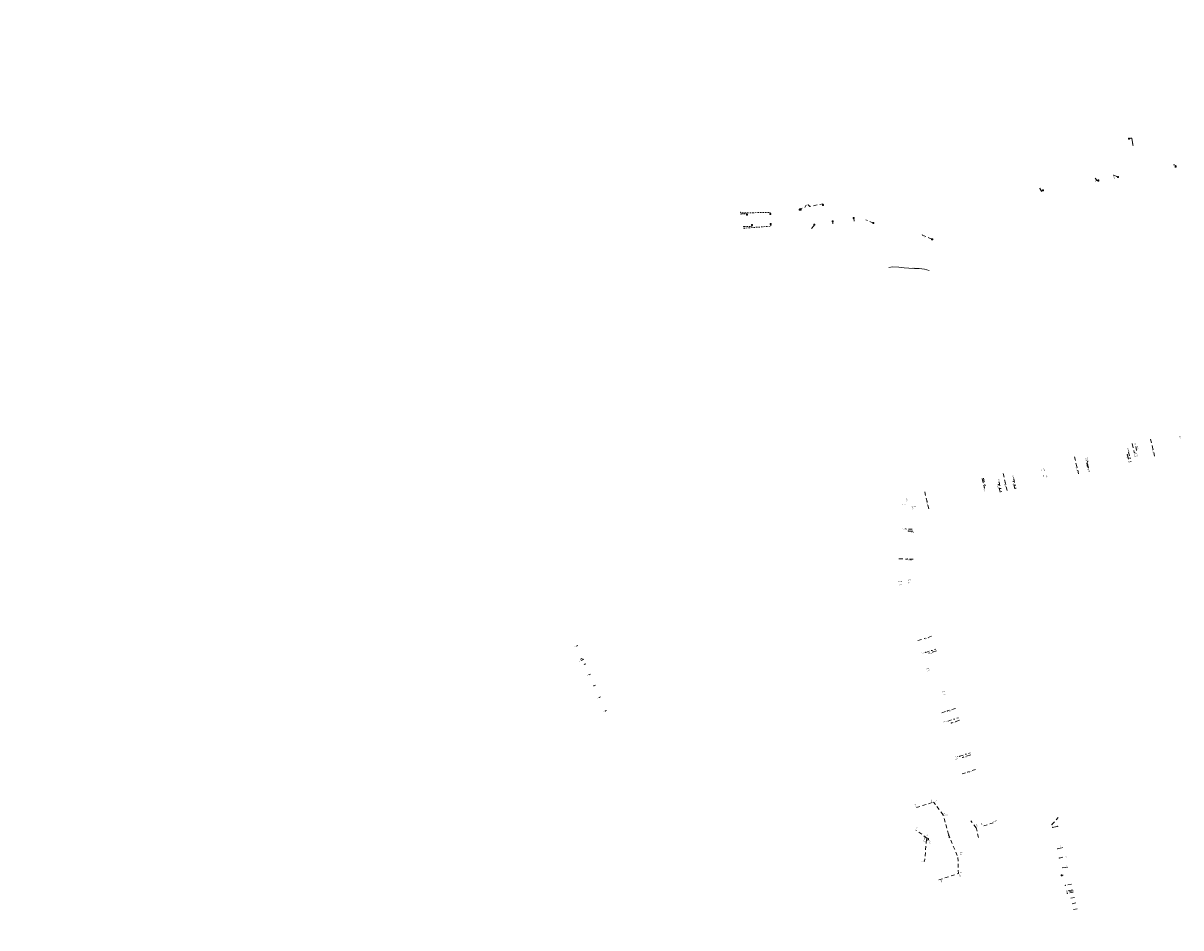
# Model space of a CAD drawing. Header units: inches. Extents: x 0 to 191500, y 0 to 342750.
# Tile 492 of 547: x 187567 to 188348, y 336113 to 336724. Entities that reach past the tile are written whole.
import ezdxf
from ezdxf.enums import TextEntityAlignment as Align

# ---------------------------------------------------------------- set-up
doc = ezdxf.new("R2010")
doc.units = ezdxf.units.IN
doc.header["$MEASUREMENT"] = 0
for name, pattern in [('RI-GWA_HUISAANSLUITING', [23, 4, -1.8, 2.6, -1.8, 4.6, -1.8, 4.6, -1.8]), ('RI-HWA_HUISAANSLUITING', [4.8, 3, -1.8]), ('RI-HWA_KOLKAANSLUITING', [4.3, 2.5, -1.8]), ('RI-VWA_HUISAANSLUITING', [6.1, 2.5, -1.8, 0, -1.8])]:
    doc.linetypes.add(name, pattern=pattern)
doc.layers.get('0').update_dxf_attribs({"lineweight": 20})
for name, color, linetype, lineweight in [('Duiker_New', 141, 'Continuous', 20), ('ECW', 150, 'Continuous', 20), ('N-WE-RI-GWA-MAATVOERING-T25', 30, 'RI-GWA_HUISAANSLUITING', 20), ('N-WE-RI-GWA_HUISAANSLUITING', 30, 'RI-GWA_HUISAANSLUITING', 20), ('N-WE-RI-HWA-MAATVOERING-T25', 151, 'Continuous', 20), ('N-WE-RI-HWA_HUISAANSLUITING', 150, 'RI-HWA_HUISAANSLUITING', 20), ('N-WE-RI-HWA_HUISAANSLUITING_PVC_125-G', 150, 'RI-HWA_HUISAANSLUITING', 20), ('N-WE-RI-HWA_KOLK-S', 150, 'Continuous', 20), ('N-WE-RI-HWA_KOLKAANSLUITING', 150, 'RI-HWA_KOLKAANSLUITING', 20), ('N-WE-RI-HWA_KOLKAANSLUITING_PP_110-G', 150, 'RI-HWA_KOLKAANSLUITING', 20), ('N-WE-RI-HWA_KOLKAANSLUITING_PVC-G', 150, 'RI-HWA_KOLKAANSLUITING', 20), ('N-WE-RI-HWA_KOLKAANSLUITING_PVC_125-G', 150, 'RI-HWA_KOLKAANSLUITING', 20), ('N-WE-RI-HWA_RIOOLPUT_ONTSTOPPINGSPUT-G', 150, 'Continuous', 20), ('N-WE-RI-INLAAT', 7, 'Continuous', 20), ('N-WE-RI-VWA-MAATVOERING-T25', 30, 'Continuous', 20), ('N-WE-RI-VWA_HUISAANSLUITING', 20, 'RI-VWA_HUISAANSLUITING', 20), ('N-WE-RI-VWA_HUISAANSLUITING_PVC_125-G', 20, 'RI-VWA_HUISAANSLUITING', 20), ('N-WE-RI-VWA_HUISAANSLUITING_PVC_160-G', 20, 'RI-VWA_HUISAANSLUITING', 20), ('N-WE-RI-VWA_RIOOLPUT_ONTSTOPPINGSPUT-G', 30, 'Continuous', 20), ('Tekst algemeen', 7, 'Continuous', 20)]:
    doc.layers.add(name, color=color, linetype=linetype, lineweight=lineweight)
doc.styles.add('1', font='TXT')
doc.styles.add('ISO', font='isocpeur.ttf', dxfattribs={"height": 2.5})
doc.styles.add('NLCS_200_18', font='txt', dxfattribs={"height": 0.36})
picture_1 = doc.add_image_def('image1.ecw', size_in_pixel=(220000, 285000))

# ---------------------------------------------------------------- blocks, each defined once
blk = doc.blocks.new('A$C2C270354')
h = blk.add_hatch(color=256)
h.dxf.hatch_style = 1
edge = h.paths.add_edge_path()
edge.add_arc((0, 0), 0.1, 0, 360)
blk.add_circle((0, 0), 0.1)

msp = doc.modelspace()

# ---------------------------------------------------------------- linework, layer by layer
msp.add_circle((188177.376, 336173.184), 0.6)
at = {"layer": 'Duiker_New'}
msp.add_polyline3d([(188151.203, 336558.994, 38.25), (188153.668, 336559.479, 38.439), (188157.895, 336559.11, 38.526), (188161.375, 336558.745, 38.687), (188164.702, 336558.437, 38.792), (188168.364, 336558.222, 38.857), (188171.671, 336558.147, 38.879), (188175.119, 336557.866, 38.775), (188178.375, 336556.929, 38.598)], dxfattribs=at)
at = {"layer": 'N-WE-RI-GWA_HUISAANSLUITING'}
for p, q in [((187940.28031, 336303.48222), (187941.19461, 336303.88726)), ((187943.98639, 336295.11637), (187943.04971, 336294.64712)), ((187943.46209, 336293.84236), (187944.35896, 336294.26822)), ((187944.35896, 336294.26822), (187945.26523, 336294.69854)), ((187945.72805, 336291.18488), (187946.64235, 336291.58992)), ((187948.84683, 336284.14477), (187949.76113, 336284.5498)), ((187952.14788, 336276.69322), (187953.06218, 336277.09825)), ((187955.63119, 336268.83023), (187956.54549, 336269.23527)), ((187959.70181, 336259.64151), (187960.61611, 336260.04655))]:
    msp.add_line(p, q, dxfattribs=at)
at = {"layer": 'N-WE-RI-HWA_HUISAANSLUITING'}
for p, q in [((188315.31004, 336440.20895), (188316.74014, 336434.07347)), ((188312.11184, 336432.63548), (188313.28092, 336427.61985)), ((188317.16045, 336433.81207), (188316.74014, 336434.07347)), ((188285.21672, 336426.36638), (188286.3858, 336421.35075)), ((188214.12244, 336416.62333), (188215.63199, 336410.14703)), ((188226.17447, 336407.31321), (188225.00539, 336412.32885)), ((188236.20324, 336409.65216), (188235.03415, 336414.6678)), ((188167.28728, 336380.99835), (188164.22935, 336381.1198)), ((188183.18636, 336300.30267), (188178.18922, 336298.73098)), ((188198.70202, 336253.40781), (188193.27355, 336251.63848)), ((188206.39789, 336230.14765), (188200.85484, 336228.34096))]:
    msp.add_line(p, q, dxfattribs=at)
at = {"layer": 'N-WE-RI-HWA_HUISAANSLUITING_PVC_125-G'}
for p, q in [((188261.6191, 336181.17913), (188264.5621, 336181.84414)), ((188264.80811, 336166.67513), (188267.83001, 336167.35781)), ((188274.99712, 336138.98114), (188271.23112, 336138.13213))]:
    msp.add_line(p, q, dxfattribs=at)
at = {"layer": 'N-WE-RI-HWA_KOLK-S'}
for p, q in [((188312.93538, 336646.29301, 38.44043), (188312.93389, 336645.59656, 38.44043)), ((188312.93389, 336645.59656, 38.44043), (188313.63184, 336646.29151, 38.44043)), ((188312.93389, 336645.59656, 38.44043), (188313.63034, 336645.59506, 38.44043)), ((188312.93538, 336646.29301, 38.44043), (188313.63034, 336645.59506, 38.44043)), ((188313.63184, 336646.29151, 38.44043), (188312.93538, 336646.29301, 38.44043)), ((188313.63034, 336645.59506, 38.44043), (188313.63184, 336646.29151, 38.44043)), ((188344.26701, 336627.22661), (188344.26551, 336626.53015)), ((188344.26551, 336626.53015), (188344.96346, 336627.22511)), ((188344.26551, 336626.53015), (188344.96196, 336626.52866)), ((188344.26701, 336627.22661), (188344.96196, 336626.52866)), ((188344.96346, 336627.22511), (188344.26701, 336627.22661)), ((188344.96196, 336626.52866), (188344.96346, 336627.22511)), ((188292.10701, 336617.97461), (188292.10551, 336617.27815)), ((188292.10551, 336617.27815), (188292.80346, 336617.97311)), ((188292.10551, 336617.27815), (188292.80196, 336617.27666)), ((188292.10701, 336617.97461), (188292.80196, 336617.27666)), ((188292.80346, 336617.97311), (188292.10701, 336617.97461)), ((188292.80196, 336617.27666), (188292.80346, 336617.97311)), ((188305.36301, 336620.32661), (188305.36151, 336619.63015)), ((188305.36151, 336619.63015), (188306.05946, 336620.32511)), ((188305.36151, 336619.63015), (188306.05796, 336619.62866)), ((188305.36301, 336620.32661), (188306.05796, 336619.62866)), ((188306.05946, 336620.32511), (188305.36301, 336620.32661)), ((188306.05796, 336619.62866), (188306.05946, 336620.32511)), ((188254.74901, 336611.34861), (188254.74751, 336610.65215)), ((188254.74751, 336610.65215), (188255.44546, 336611.34711)), ((188254.74751, 336610.65215), (188255.44396, 336610.65066)), ((188254.74901, 336611.34861), (188255.44396, 336610.65066)), ((188255.44546, 336611.34711), (188254.74901, 336611.34861)), ((188255.44396, 336610.65066), (188255.44546, 336611.34711)), ((188106.24316, 336601.5463), (188106.24167, 336600.84985)), ((188106.24167, 336600.84985), (188106.93962, 336601.54481)), ((188106.24167, 336600.84985), (188106.93812, 336600.84835)), ((188106.24316, 336601.5463), (188106.93812, 336600.84835)), ((188106.93962, 336601.54481), (188106.24316, 336601.5463)), ((188106.93812, 336600.84835), (188106.93962, 336601.54481)), ((188054.95843, 336594.82622), (188054.95694, 336594.12977)), ((188054.95694, 336594.12977), (188055.65488, 336594.82472)), ((188054.95694, 336594.12977), (188055.65339, 336594.12827)), ((188054.95843, 336594.82622), (188055.65339, 336594.12827)), ((188055.65488, 336594.82472), (188054.95843, 336594.82622)), ((188055.65339, 336594.12827), (188055.65488, 336594.82472)), ((188070.77297, 336595.43554), (188070.77147, 336594.73909)), ((188070.77147, 336594.73909), (188071.46942, 336595.43405)), ((188070.77147, 336594.73909), (188071.46793, 336594.7376)), ((188070.77297, 336595.43554), (188071.46793, 336594.7376)), ((188071.46942, 336595.43405), (188070.77297, 336595.43554)), ((188071.46793, 336594.7376), (188071.46942, 336595.43405)), ((188090.57801, 336598.24653), (188090.57651, 336597.55007)), ((188090.57651, 336597.55007), (188091.27446, 336598.24503)), ((188090.57651, 336597.55007), (188091.27297, 336597.54858)), ((188090.57801, 336598.24653), (188091.27297, 336597.54858)), ((188091.27446, 336598.24503), (188090.57801, 336598.24653)), ((188091.21832, 336598.36327), (188091.21683, 336597.66681)), ((188091.21683, 336597.66681), (188091.91478, 336598.36177)), ((188091.21683, 336597.66681), (188091.91328, 336597.66532)), ((188091.21832, 336598.36327), (188091.91328, 336597.66532)), ((188091.91478, 336598.36177), (188091.21832, 336598.36327)), ((188091.27297, 336597.54858), (188091.27446, 336598.24503)), ((188091.91328, 336597.66532), (188091.91478, 336598.36177)), ((188127.10984, 336592.65042), (188127.10835, 336591.95397)), ((188127.10835, 336591.95397), (188127.8063, 336592.64893)), ((188127.10835, 336591.95397), (188127.8048, 336591.95247)), ((188127.10984, 336592.65042), (188127.8048, 336591.95247)), ((188127.8063, 336592.64893), (188127.10984, 336592.65042)), ((188127.8048, 336591.95247), (188127.8063, 336592.64893)), ((188058.33223, 336587.85343), (188058.33073, 336587.15698)), ((188058.33073, 336587.15698), (188059.02868, 336587.85193)), ((188058.33073, 336587.15698), (188059.02718, 336587.15548)), ((188058.33223, 336587.85343), (188059.02718, 336587.15548)), ((188059.02868, 336587.85193), (188058.33223, 336587.85343)), ((188059.02718, 336587.15548), (188059.02868, 336587.85193)), ((188070.94118, 336588.55586), (188070.93968, 336587.8594)), ((188070.93968, 336587.8594), (188071.63763, 336588.55436)), ((188070.93968, 336587.8594), (188071.63613, 336587.85791)), ((188070.94118, 336588.55586), (188071.63613, 336587.85791)), ((188071.63763, 336588.55436), (188070.94118, 336588.55586)), ((188071.63613, 336587.85791), (188071.63763, 336588.55436)), ((188100.40179, 336588.17983), (188100.40029, 336587.48338)), ((188100.40029, 336587.48338), (188101.09824, 336588.17833)), ((188100.40029, 336587.48338), (188101.09674, 336587.48188)), ((188100.40179, 336588.17983), (188101.09674, 336587.48188)), ((188101.09824, 336588.17833), (188100.40179, 336588.17983)), ((188101.09674, 336587.48188), (188101.09824, 336588.17833)), ((188112.82323, 336590.48784), (188112.82173, 336589.79139)), ((188112.82173, 336589.79139), (188113.51968, 336590.48634)), ((188112.82173, 336589.79139), (188113.51818, 336589.78989)), ((188112.82323, 336590.48784), (188113.51818, 336589.78989)), ((188113.51968, 336590.48634), (188112.82323, 336590.48784)), ((188113.51818, 336589.78989), (188113.51968, 336590.48634)), ((188140.29352, 336589.23697), (188140.29203, 336588.54052)), ((188140.29203, 336588.54052), (188140.98997, 336589.23548)), ((188140.29203, 336588.54052), (188140.98848, 336588.53903)), ((188140.29352, 336589.23697), (188140.98848, 336588.53903)), ((188140.98997, 336589.23548), (188140.29352, 336589.23697)), ((188140.98848, 336588.53903), (188140.98997, 336589.23548)), ((188179.99639, 336578.35305, 38.27464), (188179.99489, 336577.65659, 38.27464)), ((188179.99489, 336577.65659, 38.27464), (188180.69284, 336578.35155, 38.27464)), ((188179.99489, 336577.65659, 38.27464), (188180.69134, 336577.6551, 38.27464)), ((188179.99639, 336578.35305, 38.27464), (188180.69134, 336577.6551, 38.27464)), ((188180.69284, 336578.35155, 38.27464), (188179.99639, 336578.35305, 38.27464)), ((188180.69134, 336577.6551, 38.27464), (188180.69284, 336578.35155, 38.27464)), ((188267.40264, 336149.07111), (188267.40114, 336148.37466)), ((188267.40114, 336148.37466), (188268.09909, 336149.06961)), ((188267.40114, 336148.37466), (188268.0976, 336148.37316)), ((188267.40264, 336149.07111), (188268.0976, 336148.37316)), ((188268.09909, 336149.06961), (188267.40264, 336149.07111)), ((188268.0976, 336148.37316), (188268.09909, 336149.06961))]:
    msp.add_line(p, q, dxfattribs=at)
at = {"layer": 'N-WE-RI-HWA_KOLKAANSLUITING'}
for p, q in [((188327.77588, 336443.11458), (188329.28543, 336436.63825)), ((188330.45451, 336431.62263), (188329.28543, 336436.63825)), ((188276.45166, 336431.15153), (188277.96121, 336424.67521)), ((188228.2926, 336419.92623), (188229.80215, 336413.44992)), ((188279.13029, 336419.65957), (188277.96121, 336424.67521)), ((188230.97123, 336408.43427), (188229.80215, 336413.44992)), ((188175.36146, 336407.58861), (188176.871, 336401.11232)), ((188178.04009, 336396.09666), (188176.871, 336401.11232)), ((188157.95008, 336362.38203), (188163.55281, 336362.18188)), ((188167.60417, 336362.03715), (188163.55281, 336362.18188)), ((188179.93493, 336310.12988), (188175.07408, 336308.60106)), ((188170.77619, 336307.2493), (188175.07408, 336308.60106)), ((188186.90452, 336258.50268), (188190.62117, 336259.71407)), ((188196.03202, 336261.47767), (188190.63947, 336259.72004)), ((188200.55291, 336217.25149), (188204.0955, 336218.40614)), ((188209.68041, 336220.22647), (188204.0955, 336218.40614)), ((188169.70263, 336194.58573), (188181.32153, 336198.20154)), ((188187.6638, 336189.68786), (188181.32153, 336198.20154)), ((188191.40551, 336176.50873), (188187.6638, 336189.68786)), ((188210.04737, 336180.9315), (188206.504, 336185.61295)), ((188215.1465, 336182.14127), (188223.39197, 336184.9067)), ((188176.78484, 336173.9571), (188169.3046, 336179.3653)), ((188210.04737, 336180.9315), (188211.734, 336173.82243)), ((188176.43503, 336172.87992), (188175.26438, 336158.21537)), ((188176.81662, 336172.97531), (188176.43503, 336172.87992)), ((188176.90436, 336173.54613), (188176.78484, 336173.9571)), ((188191.40551, 336176.50873), (188197.70448, 336160.88037)), ((188197.70448, 336160.88037), (188198.07977, 336150.00143)), ((188184.92328, 336145.68809), (188198.07977, 336150.00143))]:
    msp.add_line(p, q, dxfattribs=at)
at = {"layer": 'N-WE-RI-HWA_KOLKAANSLUITING_PP_110-G', "ltscale": 0.4, "flags": 128}
for points in [[(188071.102, 336595.234), (188071.0821, 336596.09837), (188051.76384, 336595.74786), (188051.08473, 336596.21391)], [(188055.30515, 336594.62724), (188055.30561, 336595.11722), (188051.30709, 336595.06903)], [(188058.68046, 336587.35446), (188058.68046, 336586.60399), (188053.02776, 336586.54691)], [(188071.30204, 336588.05748), (188071.43792, 336586.79204), (188053.26629, 336585.42321)]]:
    msp.add_lwpolyline(points, dxfattribs=at)
at = {"layer": 'N-WE-RI-HWA_KOLKAANSLUITING_PVC-G'}
for p, q in [((188127.4783, 336592.15292), (188127.71963, 336590.08195)), ((188140.641, 336588.888), (188135.675, 336591.009)), ((188100.56108, 336587.05574), (188098.83728, 336585.30238)), ((188100.48191, 336587.6163), (188100.56108, 336587.05574)), ((188113.19168, 336589.99034), (188113.37579, 336588.41043))]:
    msp.add_line(p, q, dxfattribs=at)
at = {"layer": 'N-WE-RI-HWA_KOLKAANSLUITING_PVC-G', "ltscale": 0.1, "flags": 128}
msp.add_lwpolyline([(188315.88693, 336641.40611), (188315.06398, 336646.24575), (188313.59268, 336645.99845)], dxfattribs=at)
at = {"layer": 'N-WE-RI-HWA_KOLKAANSLUITING_PVC-G', "flags": 128}
for points in [[(188344.79861, 336626.90887), (188345.04398, 336626.95095), (188344.96001, 336627.44054), (188343.6485, 336628.26893)], [(188292.27036, 336617.59439), (188291.59413, 336617.52102), (188290.47256, 336618.98953)], [(188253.02541, 336612.32012), (188254.39353, 336610.2197), (188255.21743, 336610.34778), (188255.16267, 336610.6918)], [(188090.90749, 336598.04679), (188090.81219, 336598.60082), (188094.35055, 336599.34293), (188095.03604, 336600.86608), (188095.57636, 336600.96886)], [(188091.54729, 336598.16236), (188091.44125, 336598.73275)], [(188106.55729, 336601.34357), (188106.44489, 336601.87949), (188097.84436, 336600.07569), (188096.7061, 336601.18376), (188096.16579, 336601.08098)], [(188173.76321, 336580.76002), (188180.16745, 336578.06537)]]:
    msp.add_lwpolyline(points, dxfattribs=at)
at = {"layer": 'N-WE-RI-HWA_KOLKAANSLUITING_PVC-G', "elevation": 38.50045, "flags": 128}
msp.add_lwpolyline([(188302.91488, 336621.16104), (188305.05669, 336620.28975), (188305.12623, 336619.87496), (188305.52636, 336619.94639)], dxfattribs=at)
at = {"layer": 'N-WE-RI-HWA_KOLKAANSLUITING_PVC_125-G'}
for p, q in [((188261.2001, 336183.03213), (188265.46609, 336187.82614)), ((188268.76112, 336148.90813), (188267.75012, 336148.72213))]:
    msp.add_line(p, q, dxfattribs=at)
at = {"layer": 'N-WE-RI-HWA_RIOOLPUT_ONTSTOPPINGSPUT-G'}
for p, q in [((188265.14245, 336181.94288), (188264.94671, 336181.9018)), ((188265.02404, 336182.02021), (188265.06512, 336181.82447)), ((188268.40476, 336167.53462), (188268.20902, 336167.49355)), ((188268.28635, 336167.61195), (188268.32743, 336167.41622))]:
    msp.add_line(p, q, dxfattribs=at)
for centre in [(188265.04458, 336181.92234), (188268.30689, 336167.51408)]:
    msp.add_circle(centre, 0.1, dxfattribs=at)
at = {"layer": 'N-WE-RI-VWA_HUISAANSLUITING'}
for p, q in [((188318.27148, 336435.61091), (188317.10235, 336440.62671)), ((188284.6963, 336427.01489), (188285.25646, 336427.91559)), ((188284.6963, 336427.01489), (188286.03559, 336421.26911)), ((188312.92416, 336434.36423), (188314.43373, 336427.88794)), ((188214.98956, 336416.82545), (188216.15867, 336411.80976)), ((188225.55674, 336414.00037), (188227.0663, 336407.52408)), ((188235.39306, 336416.29313), (188236.90263, 336409.81684)), ((188166.78482, 336382.26021), (188162.73346, 336382.40494)), ((188175.9705, 336299.23014), (188182.79423, 336301.48784)), ((188191.10338, 336252.83533), (188198.123, 336255.15784)), ((188198.95011, 336229.09867), (188205.97586, 336231.42321))]:
    msp.add_line(p, q, dxfattribs=at)
at = {"layer": 'N-WE-RI-VWA_HUISAANSLUITING_PVC_125-G'}
for p, q in [((188266.20811, 336160.48113), (188270.22111, 336161.38814)), ((188268.10111, 336153.97213), (188270.84311, 336154.04414)), ((188274.37612, 336142.94114), (188270.29312, 336142.02113)), ((188275.40912, 336138.35614), (188271.38812, 336137.45013)), ((188276.42113, 336133.86614), (188272.89113, 336133.07113))]:
    msp.add_line(p, q, dxfattribs=at)
at = {"layer": 'N-WE-RI-VWA_HUISAANSLUITING_PVC_160-G'}
for p, q in [((188275.59612, 336137.52714), (188271.57812, 336136.62213)), ((188277.25913, 336130.14714), (188273.73113, 336129.35214)), ((188278.13913, 336126.24014), (188274.64113, 336125.45214))]:
    msp.add_line(p, q, dxfattribs=at)
at = {"layer": 'N-WE-RI-VWA_RIOOLPUT_ONTSTOPPINGSPUT-G'}
for p, q in [((188271.4019, 336154.19758), (188271.22165, 336154.11093)), ((188271.26845, 336154.24438), (188271.3551, 336154.06413))]:
    msp.add_line(p, q, dxfattribs=at)
msp.add_circle((188271.31177, 336154.15426), 0.1, dxfattribs=at)

# ---------------------------------------------------------------- block references
at = {"layer": 'N-WE-RI-INLAAT', "rotation": 0.06357443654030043}
for p in [(188315.89176, 336641.43992), (188343.6604, 336628.29275), (188290.48446, 336619.01335), (188302.92678, 336621.18485, 38.50045), (188253.03732, 336612.34393), (188051.08473, 336596.21391), (188051.30709, 336595.06903), (188053.02776, 336586.54691), (188053.26629, 336585.42321), (188173.77512, 336580.78383, 37.43974), (188318.27148, 336435.61091), (188329.28543, 336436.63825), (188285.25646, 336427.91559), (188312.11184, 336432.63548), (188312.92416, 336434.36423), (188317.16045, 336433.81207), (188277.96121, 336424.67521), (188285.21672, 336426.36638), (188216.15867, 336411.80976), (188224.99292, 336412.34151), (188225.55674, 336414.00037), (188229.80215, 336413.44992), (188235.02169, 336414.68047), (188235.39306, 336416.29313), (188215.63199, 336410.14703), (188176.871, 336401.11232), (188162.73346, 336382.40494), (188164.23625, 336381.11252), (188163.55281, 336362.18188), (187940.28031, 336303.48222), (188175.07408, 336308.60106), (187943.98639, 336295.11637), (187944.35896, 336294.26822), (188175.9705, 336299.23014), (188178.18922, 336298.73098), (187945.72805, 336291.18488), (187948.84683, 336284.14477), (187952.14788, 336276.69322), (187955.63119, 336268.83023), (187959.70181, 336259.64151), (188190.62117, 336259.71407), (188191.10338, 336252.83533), (188193.27355, 336251.63848), (188198.95011, 336229.09867), (188200.85484, 336228.34096), (188204.0955, 336218.40614), (188210.04737, 336180.9315), (188261.2001, 336183.03213), (188261.6191, 336181.17913), (188191.40551, 336176.50873), (188264.80811, 336166.67513), (188266.20811, 336160.48113), (188268.76112, 336148.90813), (188270.29312, 336142.02113), (188271.23112, 336138.13213), (188271.38812, 336137.45013), (188271.57812, 336136.62213)]:
    msp.add_blockref('A$C2C270354', p, dxfattribs=at)

# ---------------------------------------------------------------- texts
at = {"layer": 'N-WE-RI-GWA-MAATVOERING-T25', "char_height": 0.35, "width": 1.9881055, "attachment_point": 1, "rotation": 23.5002309, "style": 'ISO'}
for s, insert in [('{\\fArial|b0|i0|c0|p34;8.15}', (187938.8569, 336303.11289)), ('{\\fArial|b0|i0|c0|p34;17.30}', (187941.733, 336294.2336)), ('{\\fArial|b0|i0|c0|p34;18.20}', (187942.12009, 336293.42079)), ('{\\fArial|b0|i0|c0|p34;21.60}', (187944.30464, 336290.81555)), ('{\\fArial|b0|i0|c0|p34;29.30}', (187947.42342, 336283.77544)), ('{\\fArial|b0|i0|c0|p34;37.45}', (187950.72446, 336276.32389)), ('{\\fArial|b0|i0|c0|p34;46.05}', (187954.20778, 336268.4609)), ('{\\fArial|b0|i0|c0|p34;56.10}', (187958.27839, 336259.27218))]:
    msp.add_mtext(s, dxfattribs=dict(at, insert=insert))
at = {"layer": 'N-WE-RI-HWA-MAATVOERING-T25', "style": '1'}
for s, rotation, width, p in [('20.75', 103.2, 0.836758, (188329.53871, 336434.98409)), ('38.40', 103.2, 0.836758, (188312.25957, 336431.10658)), ('33.55', 103.2, 0.836758, (188317.42631, 336432.17616)), ('33.20', 103.2, 0.836758, (188318.8513, 336432.51144)), ('95.95', 103.2, 0.821726, (188257.99587, 336418.5137)), ('73.45', 103.2, 0.844274, (188278.11337, 336423.08183)), ('66.00', 103.2, 0.821726, (188285.36405, 336424.71629)), ('31.90', 103.2, 0.769116, (188225.1453, 336410.61723)), ('26.95', 103.2, 0.821726, (188229.99903, 336411.93393)), ('21.60', 103.2, 0.769116, (188235.28826, 336412.96225)), ('0.00', 103.2, 0.814211, (188255.81648, 336418.22034)), ('41.50', 103.2, 0.776632, (188215.87487, 336408.665)), ('93.65', 103.2, 0.821726, (188167.42498, 336396.86227)), ('0.00', 178.1, 0.814211, (188168.37838, 336397.93479)), ('81.30', 103.2, 0.769116, (188177.10678, 336399.69639)), ('17.20', 178.1, 0.7616, (188167.24796, 336380.71262)), ('36.15', 178.1, 0.7616, (188165.5182, 336362.00564)), ('0.00', 197.5, 0.814211, (188164.74357, 336346.63298)), ('51.50', 178.1, 0.769116, (188165.1011, 336348.24174)), ('40.10', 197.5, 0.776632, (188176.78013, 336308.9759)), ('50.45', 197.5, 0.844274, (188179.99782, 336298.96579)), ('79.70', 197.5, 0.829242, (188187.98247, 336272.92759)), ('0.00', 198.1, 0.814211, (188188.69751, 336271.25924)), ('11.70', 198.1, 0.701474, (188192.21314, 336259.99786)), ('20.20', 198.1, 0.836758, (188194.95414, 336252.01361)), ('44.70', 198.1, 0.85179, (188202.58127, 336228.77586)), ('55.15', 198.1, 0.769116, (188205.79896, 336218.9445)), ('12.20', 107.4, 0.769116, (188169.42858, 336196.03929)), ('0.00', 107.4, 0.814211, (188180.24035, 336199.46285)), ('10.60', 36.9, 0.7616, (188183.21359, 336198.7421)), ('0.00', 36.9, 0.814211, (188188.88977, 336190.45348)), ('13.70', 13.3, 0.769116, (188189.61055, 336189.10208)), ('8.65', 54.1, 0.804816, (188170.23946, 336180.63327)), ('0.00', 54.1, 0.814211, (188177.44731, 336175.85831)), ('7.45', 103.4, 0.823605, (188210.68509, 336182.65785)), ('0.00', 103.4, 0.814211, (188214.08154, 336183.67078)), ('0.00', 175.5, 0.814211, (188174.92456, 336172.07438)), ('0.45', 104.1, 0.823605, (188175.37505, 336173.69606)), ('0.00', 104.1, 0.814211, (188176.18594, 336174.14653)), ('38.80', 103.4, 0.836758, (188179.06908, 336171.35363)), ('24.40', 103.4, 0.85179, (188191.86301, 336174.86728)), ('16.85', 193.3, 0.7616, (188199.61144, 336164.32632)), ('0.00', 182, 0.814211, (188199.70154, 336163.06501)), ('14.60', 175.5, 0.769116, (188173.75329, 336158.65042)), ('0.00', 108.3, 0.814211, (188199.43125, 336148.74012)), ('10.90', 182, 0.7616, (188199.88174, 336150.90237)), ('13.80', 108.3, 0.769116, (188186.81751, 336144.6859))]:
    msp.add_text(s, height=0.630252, rotation=rotation, dxfattribs=dict(at, width=width)).set_placement(p, align=Align.CENTER)
at = {"layer": 'N-WE-RI-HWA-MAATVOERING-T25', "linetype": 'Continuous', "lineweight": -3, "char_height": 0.5, "attachment_point": 4, "style": 'NLCS_200_18'}
for s, insert, rotation in [('26.40', (188343.55101, 336627.67189, 37.55388), 278.35193197), ('90.60', (188290.52797, 336618.364, 37.55388), 278.35193197), ('103.05', (188303.05027, 336620.50954, 37.55388), 278.35193197), ('52.30', (188253.04405, 336611.72711, 37.55388), 278.35193197), ('2.65', (188174.23061, 336580.32244, 37.55388), 319.54523301)]:
    msp.add_mtext(s, dxfattribs=dict(at, insert=insert, rotation=rotation))
at = {"layer": 'N-WE-RI-VWA-MAATVOERING-T25', "style": '1'}
for s, rotation, width, p in [('0.00', 103.2, 0.814211, (188347.89593, 336444.45561)), ('36.40', 103.2, 0.829242, (188312.86275, 336435.96704)), ('30.90', 103.2, 0.829242, (188319.2285, 336437.45674)), ('65.55', 103.2, 0.829242, (188284.442, 336429.45205)), ('64.80', 103.2, 0.836758, (188285.48978, 336429.78733)), ('0.00', 103.2, 0.814211, (188254.34958, 336422.57891)), ('96.00', 103.2, 0.821726, (188256.31942, 336422.74655)), ('39.75', 103.2, 0.829242, (188215.85044, 336413.15948)), ('30.10', 103.2, 0.769116, (188225.72406, 336415.58005)), ('20.00', 103.2, 0.769116, (188235.41872, 336417.79232)), ('0.00', 178.1, 0.814211, (188161.34712, 336399.42439)), ('94.00', 103.2, 0.836758, (188163.56938, 336401.91759)), ('17.10', 178.1, 0.7616, (188161.50572, 336382.8834)), ('53.80', 178.1, 0.836758, (188158.66571, 336347.40757)), ('0.00', 197.3, 0.814211, (188158.96364, 336345.08379)), ('48.71', 197.3, 0.776632, (188174.21789, 336299.20413)), ('60.21', 197.3, 0.7616, (188177.19724, 336288.47901)), ('0.00', 198.3, 0.814211, (188177.67393, 336287.28733)), ('37.30', 198.3, 0.836758, (188189.11462, 336252.72862)), ('62.30', 198.3, 0.829242, (188196.80134, 336229.07378)), ('63.50', 198.3, 0.829242, (188196.9801, 336227.46501))]:
    msp.add_text(s, height=0.630252, rotation=rotation, dxfattribs=dict(at, width=width)).set_placement(p, align=Align.CENTER)
at = {"layer": 'Tekst algemeen', "style": '1', "width": 0.753806}
msp.add_text('pvc %%c160', height=0.630252, rotation=18.5, dxfattribs=at).set_placement((188221.25215, 336184.59231))
at = {"layer": 'Tekst algemeen', "style": '1'}
for s, width, p in [('31', 0.715253, (188266.81894, 336168.1948)), ('32', 0.816716, (188270.10285, 336154.83948))]:
    msp.add_text(s, height=0.525, dxfattribs=dict(at, width=width)).set_placement(p)
at = {"layer": 'Tekst algemeen', "style": '1', "width": 0.975049}
msp.add_text('?', height=0.675, rotation=12.7, dxfattribs=at).set_placement((188270.7757, 336160.71448), align=Align.CENTER)
at = {"layer": 'Tekst algemeen', "insert": (188167.96651, 336558.64551), "char_height": 0.25, "attachment_point": 5, "rotation": 357.96776565, "style": 'ISO'}
msp.add_mtext('{\\Fiso-3098|c0;%%C160 SDR17}', dxfattribs=at)

# ---------------------------------------------------------------- pictures from other files: only their frames are drawn
at = {"layer": 'ECW'}
image = msp.add_image(picture_1, insert=(180500, 328500), size_in_units=(11000, 14250), dxfattribs=at)
image.dxf.flags = 7

doc.saveas('drawing.dxf')
